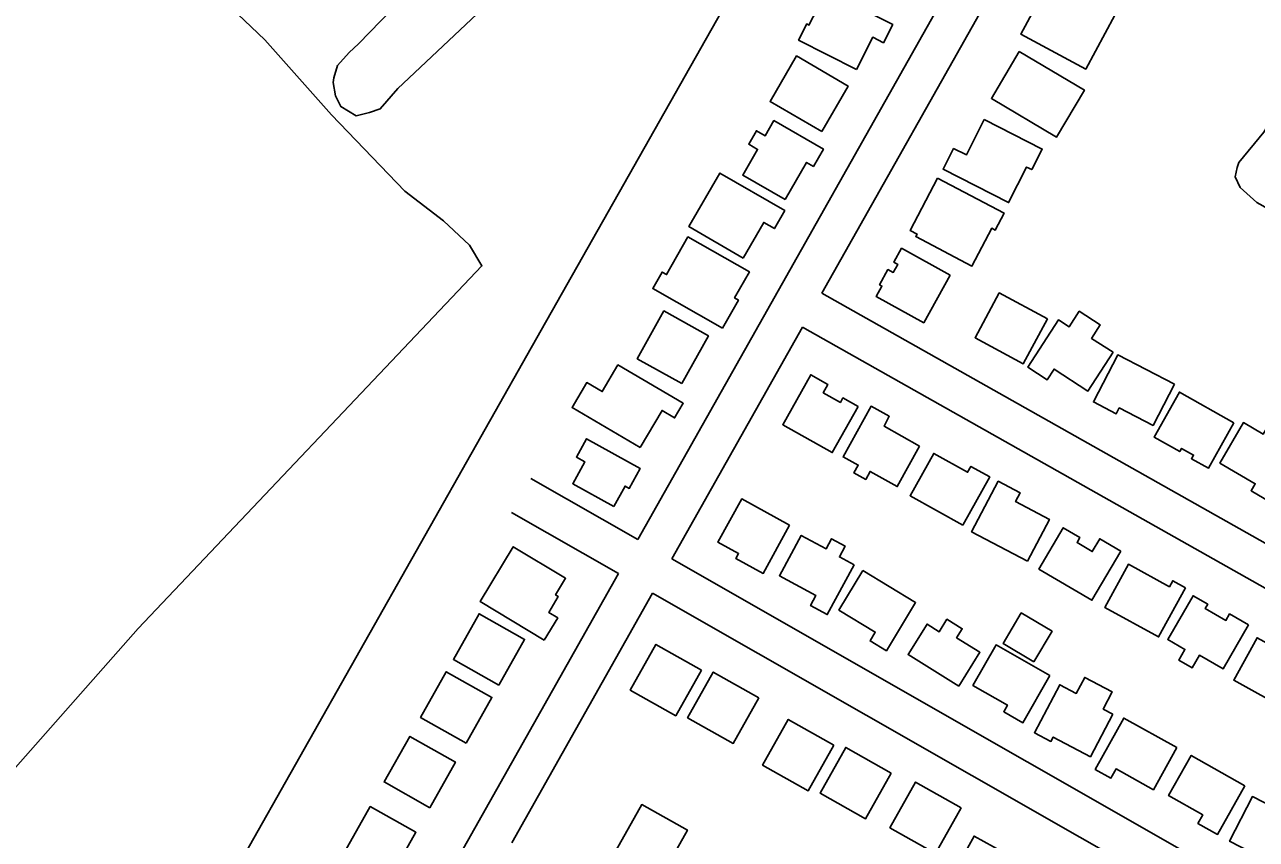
# Model space of a CAD drawing. Extents: x 3598634 to 3636690, y 517270 to 542944.
# Drawn here: x 3625997 to 3626938, y 530509 to 531132 of the extents above; entities that cross this region are included whole.
import ezdxf

# ---------------------------------------------------------------- set-up
doc = ezdxf.new("R2010")
doc.units = 0
for name, color, linetype in [('V-BLDG-OTLN', 7, 'Continuous'), ('V-ROAD-CNTR', 7, 'Continuous'), ('V-SITE-VEGE', 7, 'Continuous'), ('V-TOPO-SHOR', 7, 'Continuous')]:
    doc.layers.add(name, color=color, linetype=linetype)

msp = doc.modelspace()

# ---------------------------------------------------------------- linework, layer by layer
at = {"layer": 'V-BLDG-OTLN'}
for points in [[(3626780.23, 531165.7), (3626829.93, 531138.94), (3626807.81, 531097.85), (3626758.11, 531124.61)], [(3626632.46, 531097.57), (3626588.25, 531120.05), (3626594.5, 531132.35), (3626596.24, 531131.46), (3626609.57, 531157.68), (3626660.24, 531131.91), (3626653.17, 531118), (3626644.97, 531122.16)], [(3626606.08, 531050.21), (3626566.55, 531073.1), (3626586.74, 531107.97), (3626626.13, 531084.84)], [(3626757, 531111.32), (3626806.71, 531081.83), (3626785.43, 531045.95), (3626735.72, 531075.45)], [(3626578.16, 530998.16), (3626545.68, 531016.78), (3626557, 531036.54), (3626550.17, 531040.45), (3626556.06, 531050.75), (3626562.79, 531046.89), (3626569.43, 531058.48), (3626607.27, 531036.78), (3626599.66, 531023.5), (3626594.41, 531026.51)], [(3626730.25, 531059.28), (3626774.47, 531036.79), (3626766.46, 531021.05), (3626762.59, 531023.02), (3626748.79, 530995.86), (3626698.73, 531021.32), (3626706.8, 531037.19), (3626716.5, 531032.25)], [(3626545.92, 530953.51), (3626504.43, 530977.57), (3626528.15, 531018.48), (3626577.73, 530989.72), (3626569.8, 530976.04), (3626561.7, 530980.73)], [(3626694.49, 531014.61), (3626745.36, 530987.86), (3626738.55, 530974.91), (3626735.96, 530976.27), (3626720.77, 530947.38), (3626677.84, 530969.96), (3626678.85, 530971.87), (3626673.49, 530974.69)], [(3626530.11, 530899.94), (3626476.88, 530930.2), (3626484.01, 530942.76), (3626487.4, 530940.83), (3626503.77, 530969.63), (3626550.72, 530942.95), (3626539.39, 530923.02), (3626542.29, 530921.37)], [(3626704.14, 530940.44), (3626683.97, 530904.05), (3626647.58, 530924.21), (3626651.98, 530932.17), (3626650.2, 530933.16), (3626656.62, 530944.74), (3626660.66, 530942.5), (3626664.1, 530948.71), (3626661.14, 530950.35), (3626667.07, 530960.99)], [(3626778.5, 530907.17), (3626760.06, 530872.8), (3626723.21, 530892.59), (3626741.67, 530926.94)], [(3626499.02, 530857.64), (3626464.97, 530876.65), (3626485.31, 530913.08), (3626519.35, 530894.06)], [(3626828.61, 530881.64), (3626809.43, 530851.92), (3626783.51, 530868.65), (3626778.32, 530860.61), (3626763.54, 530870.14), (3626786.87, 530906.3), (3626795.1, 530900.99), (3626802.76, 530912.87), (3626818.88, 530902.47), (3626812.26, 530892.19)], [(3626875.5, 530857.17), (3626859.19, 530825.67), (3626833.42, 530839.02), (3626831.09, 530834.53), (3626813.64, 530843.57), (3626832.28, 530879.55)], [(3626467.18, 530808.7), (3626415.12, 530839.36), (3626426.37, 530858.45), (3626438.21, 530851.48), (3626450.25, 530871.92), (3626500.11, 530842.56), (3626493.57, 530831.45), (3626483.92, 530837.13)], [(3626633.83, 530840.19), (3626614.05, 530804.97), (3626576.2, 530826.22), (3626597.59, 530864.32), (3626610.75, 530856.93), (3626607.18, 530850.58), (3626620.26, 530843.23), (3626622.22, 530846.72)], [(3626920.98, 530827.7), (3626901.46, 530792.97), (3626888.56, 530800.22), (3626890.12, 530803.01), (3626881.02, 530808.13), (3626879.67, 530805.72), (3626860.01, 530816.77), (3626879.31, 530851.11)], [(3626680.82, 530809.91), (3626663.75, 530778.99), (3626642.93, 530790.48), (3626639.6, 530784.45), (3626630.58, 530789.42), (3626633.84, 530795.33), (3626622.34, 530801.67), (3626643.71, 530840.37), (3626657.56, 530832.72), (3626653.81, 530825.04)], [(3626969.65, 530803.95), (3626948.35, 530767.43), (3626934.12, 530775.73), (3626937.25, 530781.11), (3626910.25, 530796.86), (3626928.32, 530827.83), (3626943.41, 530819.04), (3626947.59, 530826.2), (3626964.95, 530816.08), (3626960.87, 530809.07)], [(3626447.05, 530763.71), (3626415.73, 530781.17), (3626425.03, 530797.83), (3626418.49, 530801.48), (3626426.3, 530815.49), (3626467.27, 530792.65), (3626458.86, 530777.56), (3626455.74, 530779.3)], [(3626713.85, 530749.5), (3626673.54, 530772), (3626691.58, 530804.32), (3626717.43, 530789.89), (3626719.94, 530794.4), (3626734.41, 530786.32)], [(3626763.17, 530721.95), (3626720.51, 530744.44), (3626740.86, 530783.03), (3626757.7, 530774.15), (3626754.19, 530767.5), (3626780.01, 530753.89)], [(3626581.45, 530749.38), (3626561.29, 530712.59), (3626540.44, 530724.02), (3626542.47, 530727.72), (3626526.64, 530736.39), (3626544.8, 530769.48)], [(3626834.61, 530729.65), (3626812.49, 530692.07), (3626771.95, 530715.93), (3626790.53, 530747.49), (3626803.33, 530739.96), (3626801.11, 530736.18), (3626812.73, 530729.34), (3626818.5, 530739.13)], [(3626630.78, 530719.11), (3626610.22, 530681.14), (3626597.4, 530688.08), (3626601.54, 530695.73), (3626573.66, 530710.83), (3626590.35, 530741.66), (3626609.37, 530731.36), (3626613.53, 530739.06), (3626623.89, 530733.45), (3626619.46, 530725.24)], [(3626393.93, 530661.57), (3626345, 530691.07), (3626370.28, 530733.01), (3626410.27, 530708.9), (3626402.59, 530696.16), (3626404.6, 530694.95), (3626397.3, 530682.84), (3626404.23, 530678.66)], [(3626883.93, 530701.71), (3626863.37, 530664.14), (3626822.36, 530686.58), (3626840.42, 530719.59), (3626871.76, 530702.44), (3626874.26, 530707.01)], [(3626637.44, 530714.84), (3626677.76, 530690.39), (3626655.41, 530653.53), (3626642.88, 530661.12), (3626646.93, 530667.79), (3626619.13, 530684.65)], [(3626932.08, 530673.39), (3626912.68, 530639.73), (3626894.65, 530650.11), (3626889.12, 530640.52), (3626878.86, 530646.44), (3626883.52, 530654.51), (3626870.45, 530662.04), (3626889.76, 530695.53), (3626900.97, 530689.07), (3626899.1, 530685.81), (3626914.86, 530676.72), (3626917.71, 530681.67)], [(3626359.26, 530627.33), (3626378.92, 530662.16), (3626344.09, 530681.83), (3626324.43, 530646.99)], [(3626768.12, 530645.12), (3626744.63, 530659.1), (3626758.5, 530682.42), (3626781.99, 530668.45)], [(3626710.77, 530626.55), (3626672.01, 530650.62), (3626686.45, 530673.88), (3626695.78, 530668.08), (3626701.72, 530677.64), (3626713.35, 530670.42), (3626709.06, 530663.51), (3626726.86, 530652.46)], [(3626982.98, 530644.77), (3626962.8, 530607.97), (3626920.83, 530630.98), (3626938.67, 530663.52), (3626966.37, 530648.34), (3626968.7, 530652.6)], [(3626514.1, 530638.74), (3626479.26, 530658.38), (3626459.62, 530623.53), (3626494.47, 530603.89)], [(3626780.27, 530634.63), (3626759.71, 530598.61), (3626745.06, 530606.97), (3626747.93, 530612.01), (3626721.58, 530627.05), (3626739.27, 530658.04)], [(3626334.24, 530583.01), (3626353.91, 530617.85), (3626319.07, 530637.51), (3626299.41, 530602.68)], [(3626557.96, 530617.62), (3626523.11, 530637.26), (3626503.47, 530602.41), (3626538.32, 530582.77)], [(3626828.44, 530605.12), (3626811.37, 530572.63), (3626782.89, 530587.59), (3626781.14, 530584.25), (3626768.56, 530590.86), (3626787.86, 530627.6), (3626800.56, 530620.93), (3626806.97, 530633.14), (3626828, 530622.1), (3626821.1, 530608.97)], [(3626615.3, 530581.44), (3626580.45, 530601.08), (3626560.81, 530566.23), (3626595.66, 530546.6)], [(3626877.36, 530579.53), (3626859.52, 530547.43), (3626830.91, 530563.33), (3626826.96, 530556.23), (3626815, 530562.89), (3626836.8, 530602.08)], [(3626306.38, 530533.66), (3626326.05, 530568.5), (3626291.21, 530588.16), (3626271.55, 530553.33)], [(3626659.16, 530560.09), (3626624.32, 530579.72), (3626604.68, 530544.88), (3626639.53, 530525.24)], [(3626929.43, 530550.43), (3626908.48, 530513.24), (3626893.55, 530521.64), (3626897.21, 530528.14), (3626871.05, 530542.88), (3626888.35, 530573.57)], [(3626712.55, 530533.58), (3626677.71, 530553.21), (3626658.07, 530518.37), (3626692.92, 530498.73)], [(3626977.2, 530520.53), (3626959.75, 530486.48), (3626917.65, 530508.05), (3626935.11, 530542.1)], [(3626276.1, 530480.03), (3626295.77, 530514.86), (3626260.93, 530534.53), (3626241.27, 530499.69)], [(3626448.88, 530501.15), (3626483.8, 530481.65), (3626503.3, 530516.58), (3626468.37, 530536.07)], [(3626765.97, 530492.77), (3626745.02, 530454.8), (3626734.56, 530460.57), (3626729.85, 530452.03), (3626713.91, 530460.82), (3626718.28, 530468.74), (3626703.13, 530477.1), (3626722.36, 530511.96), (3626744.71, 530499.63), (3626741.93, 530494.58), (3626746.19, 530492.22), (3626751.04, 530501.01)]]:
    msp.add_lwpolyline(points, close=True, dxfattribs=at)
at = {"layer": 'V-ROAD-CNTR'}
for points in [[(3627049.56, 531773.4), (3626465.36, 530738.58)], [(3627021.02, 531661.82), (3626606.03, 530926.73)], [(3626606.03, 530926.73), (3627429.12, 530462.89)], [(3626591.28, 530900.61), (3626491.42, 530723.71)], [(3626591.28, 530900.61), (3627409.6, 530439.46)], [(3626383.72, 530785.18), (3626465.36, 530738.58)], [(3626368.85, 530759.13), (3626450.61, 530712.46)], [(3626491.42, 530723.71), (3627306.21, 530258.62)], [(3626450.61, 530712.46), (3625754.75, 529479.84)], [(3626476.67, 530697.59), (3626369.01, 530506.88)], [(3626476.67, 530697.59), (3627291.32, 530232.58)]]:
    msp.add_lwpolyline(points, dxfattribs=at)
at = {"layer": 'V-SITE-VEGE'}
msp.add_lwpolyline([(3626282.03, 531083.03), (3626268.55, 531067.61), (3626260.3, 531064.63), (3626250.28, 531062.23), (3626238.46, 531069.27), (3626234.3, 531077.51), (3626232.49, 531087.53), (3626233.07, 531091.07), (3626235.98, 531100.52), (3626244.79, 531110.58), (3626251.84, 531117.09), (3626660.23, 531537.7), (3626695.43, 531567.27), (3626717.74, 531582.65), (3626724.8, 531582.68), (3626723.7, 531561.48), (3626407.27, 531201.28)], close=True, dxfattribs=at)
for points in [[(3626138.88, 531159.94), (3626180.35, 531120.11), (3626231.21, 531063), (3626287.41, 531004.57), (3626316.82, 530982.03), (3626336.88, 530963.45), (3626346.27, 530947.49), (3626083.44, 530670.6)], [(3626083.44, 530670.6), (3625941.58, 530510.14)]]:
    msp.add_lwpolyline(points, dxfattribs=at)
at = {"layer": 'V-TOPO-SHOR'}
for points in [[(3626872, 531749.17), (3626696.05, 531438.09), (3626564.76, 531204.51), (3626391.53, 530898.37), (3626161.1, 530491.1), (3625997.65, 530208.04), (3625996.02, 530203.1), (3625994.44, 530186.09)], [(3627285.84, 530801.96), (3626938.49, 530995.88), (3626925.84, 531007.35), (3626921.96, 531015.56), (3626923.58, 531022.7), (3626924.66, 531026.54), (3626943.77, 531049.65), (3626988.45, 531126.05), (3627100.23, 531295.4), (3627110.01, 531321.21), (3627153.51, 531419.54), (3627212.29, 531538.23), (3627217.19, 531545.93), (3627223.78, 531544.85)]]:
    msp.add_lwpolyline(points, dxfattribs=at)

doc.saveas('drawing.dxf')
